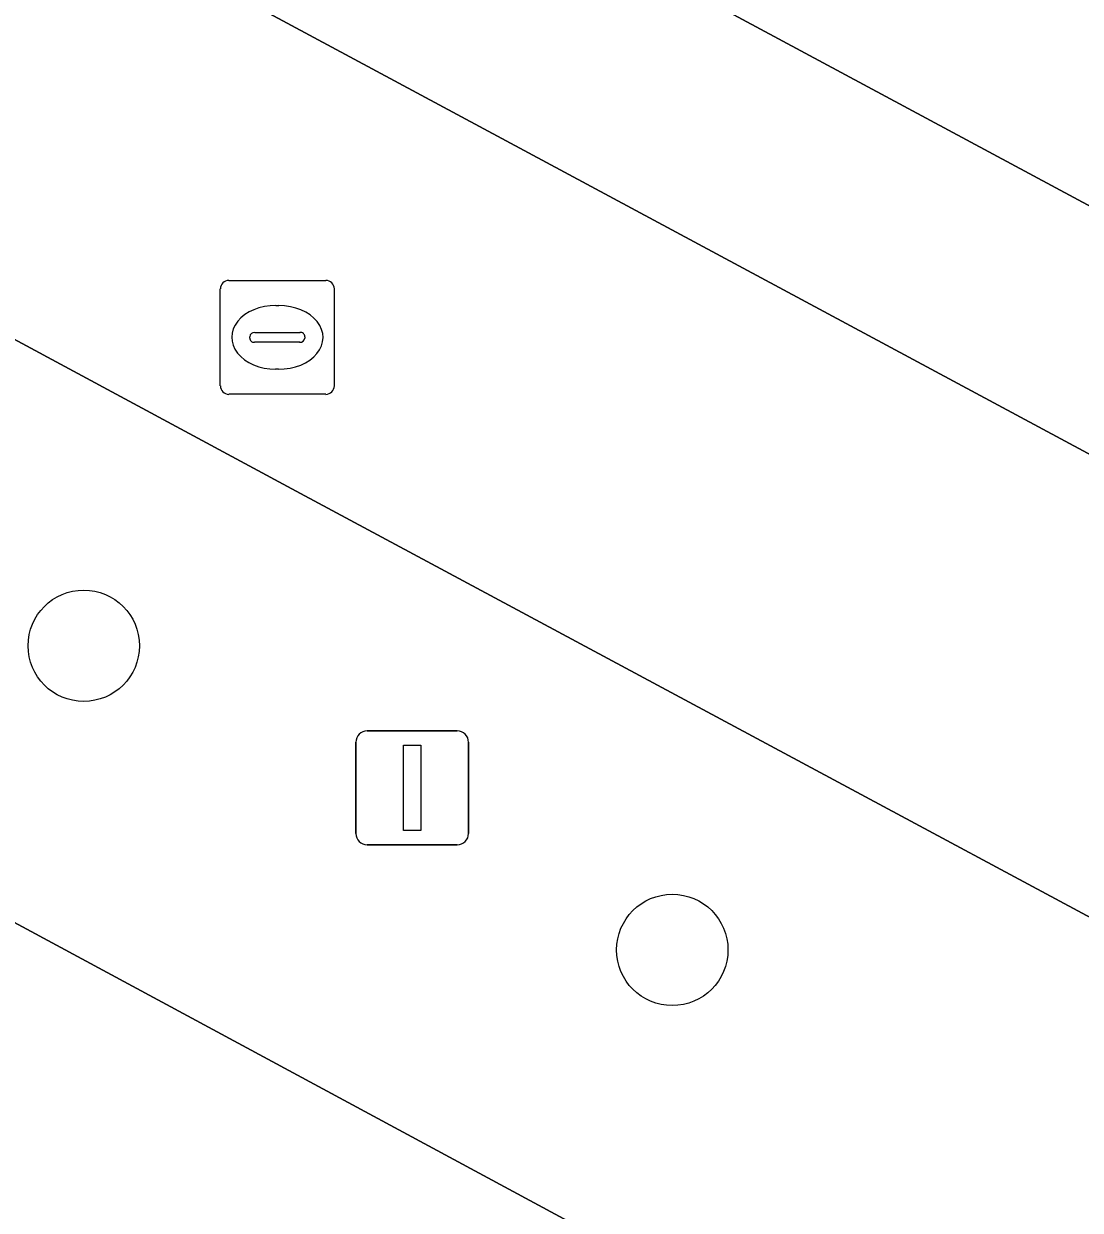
# Model space of a CAD drawing. Extents: x 159489 to 160304, y 383825 to 384531.
# Drawn here: x 159946.05 to 159955.33, y 384124.68 to 384135.1 of the extents above; entities that cross this region are included whole.
import ezdxf

# ---------------------------------------------------------------- set-up
doc = ezdxf.new("R2010")
doc.units = 0
for name, color, linetype in [('IMGEO_Boom', 7, 'Continuous'), ('IMGEO_Groenvoorziening', 7, 'Continuous'), ('IMGEO_Lichtmast', 7, 'Continuous'), ('IMGEO_Parkeervlak_gesloten', 7, 'Continuous'), ('IMGEO_Rijbaan_lokaal_gesloten', 7, 'Continuous'), ('IMGEO_Rioolput', 7, 'Continuous'), ('IMGEO_Voetgangersgebied_gesloten', 7, 'Continuous'), ('IMGEO_Voetpad_open', 7, 'Continuous')]:
    doc.layers.add(name, color=color, linetype=linetype)

msp = doc.modelspace()

# ---------------------------------------------------------------- linework, layer by layer
at = {"layer": 'IMGEO_Boom'}
for centre in [(159946.582, 384129.637), (159951.75, 384126.966)]:
    msp.add_circle(centre, 0.489, dxfattribs=at)
at = {"layer": 'IMGEO_Groenvoorziening'}
for points in [[(159948.486, 384130.974), (159941.411, 384134.785), (159940.822, 384133.676), (159939.285, 384130.812), (159961.784, 384118.678)], [(159962.858, 384118.722), (159966.662, 384121.216), (159948.486, 384130.974)]]:
    msp.add_lwpolyline(points, dxfattribs=at)
at = {"layer": 'IMGEO_Lichtmast'}
for p, q in [((159949.071, 384128.889), (159949.861, 384128.889)), ((159949.861, 384128.889), (159949.071, 384128.889)), ((159948.971, 384127.989), (159948.971, 384128.789)), ((159948.971, 384128.789), (159948.971, 384127.989)), ((159949.961, 384128.789), (159949.961, 384127.989)), ((159949.961, 384127.989), (159949.961, 384128.789)), ((159949.861, 384127.889), (159949.071, 384127.889)), ((159949.071, 384127.889), (159949.861, 384127.889))]:
    msp.add_line(p, q, dxfattribs=at)
msp.add_lwpolyline([(159949.391, 384128.764), (159949.541, 384128.764), (159949.541, 384128.014), (159949.391, 384128.014), (159949.391, 384128.764)], dxfattribs=at)
for centre, start, end in [((159949.071, 384128.789), 90, 180), ((159949.071, 384128.789), 90, 180), ((159949.861, 384128.789), 0, 90), ((159949.861, 384128.789), 360, 90), ((159949.071, 384127.989), 180, 270), ((159949.071, 384127.989), 180, 270), ((159949.861, 384127.989), 270, 0), ((159949.861, 384127.989), 270, 0)]:
    msp.add_arc(centre, 0.1, start, end, dxfattribs=at)
at = {"layer": 'IMGEO_Parkeervlak_gesloten'}
msp.add_lwpolyline([(159912.004, 384156.822), (159911.095, 384155.132), (159969.104, 384123.965), (159970.012, 384125.655)], close=True, dxfattribs=at)
at = {"layer": 'IMGEO_Rijbaan_lokaal_gesloten'}
msp.add_lwpolyline([(159997.184, 384111.056), (159989.868, 384114.987), (159988.96, 384113.296), (159974.025, 384121.32), (159974.934, 384123.011), (159970.012, 384125.655), (159969.104, 384123.965), (159911.095, 384155.132), (159912.004, 384156.822), (159894.341, 384166.312), (159891.699, 384161.454), (159893.509, 384160.525), (159895.723, 384159.334), (159901.046, 384156.469), (159905.423, 384154.113), (159936.03, 384137.66), (159939.687, 384135.699), (159941.411, 384134.785), (159948.486, 384130.974), (159966.662, 384121.216), (159972.01, 384118.346), (159992.857, 384107.129)], dxfattribs=at)
at = {"layer": 'IMGEO_Rioolput'}
for p, q in [((159947.781, 384131.919), (159947.781, 384132.771)), ((159947.856, 384132.845), (159948.708, 384132.845)), ((159948.782, 384132.771), (159948.782, 384131.919)), ((159948.269, 384132.625), (159948.294, 384132.625)), ((159948.04, 384132.339), (159948.04, 384132.351)), ((159948.083, 384132.388), (159948.481, 384132.388)), ((159948.524, 384132.351), (159948.524, 384132.339)), ((159948.478, 384132.302), (159948.08, 384132.302)), ((159948.292, 384132.065), (159948.267, 384132.065)), ((159948.708, 384131.845), (159947.856, 384131.845))]:
    msp.add_line(p, q, dxfattribs=at)
for points in [[(159947.781, 384131.919), (159947.781, 384132.771)], [(159947.856, 384132.845), (159948.708, 384132.845)], [(159948.782, 384132.771), (159948.782, 384131.919)], [(159948.708, 384131.845), (159947.856, 384131.845)]]:
    msp.add_lwpolyline(points, dxfattribs=at)
for centre, radius, start, end in [((159947.858, 384132.769), 0.0765, 91.552, 178.448), ((159947.858, 384132.769), 0.0765, 91.552, 178.448), ((159948.706, 384132.769), 0.0765, 1.552, 88.448), ((159948.706, 384132.769), 0.0765, 1.552, 88.448), ((159948.08, 384132.348), 0.0403, 85.8775, 175.7526), ((159948.485, 384132.35), 0.0386, 1.7309, 96.639), ((159948.077, 384132.338), 0.0366, 178.938, 274.7102), ((159948.481, 384132.345), 0.043, 264.8664, 352.4533), ((159947.858, 384131.921), 0.0765, 181.552, 268.448), ((159947.858, 384131.921), 0.0765, 181.552, 268.448), ((159948.706, 384131.921), 0.0765, 271.552, 358.448), ((159948.706, 384131.921), 0.0765, 271.552, 358.448)]:
    msp.add_arc(centre, radius, start, end, dxfattribs=at)
for centre, major_axis, ratio, start_param, end_param in [((159948.268, 384132.345), (-0.387, 0.002), 0.722429, 4.712389, 7.853982), ((159948.293, 384132.345), (-0.39, 0.002), 0.717154, 1.570796, 4.712389)]:
    msp.add_ellipse(centre, major_axis=major_axis, ratio=ratio, start_param=start_param, end_param=end_param, dxfattribs=at)
at = {"layer": 'IMGEO_Voetgangersgebied_gesloten'}
msp.add_lwpolyline([(159961.784, 384118.678), (159939.285, 384130.812)], dxfattribs=at)
at = {"layer": 'IMGEO_Voetpad_open'}
msp.add_lwpolyline([(159993.803, 384125.855), (159988.602, 384128.644), (159972.877, 384137.075), (159970.476, 384138.363), (159951.365, 384148.61), (159948.39, 384150.205), (159940.225, 384154.583), (159935.251, 384157.25), (159918.126, 384166.432), (159912.035, 384169.676), (159906.775, 384172.478), (159901.96, 384175.043), (159901.938, 384175.054), (159899.663, 384176.232), (159894.932, 384167.392), (159894.341, 384166.312), (159912.004, 384156.822), (159970.012, 384125.655), (159974.934, 384123.011), (159989.868, 384114.987), (159997.184, 384111.056)], dxfattribs=at)

doc.saveas('drawing.dxf')
